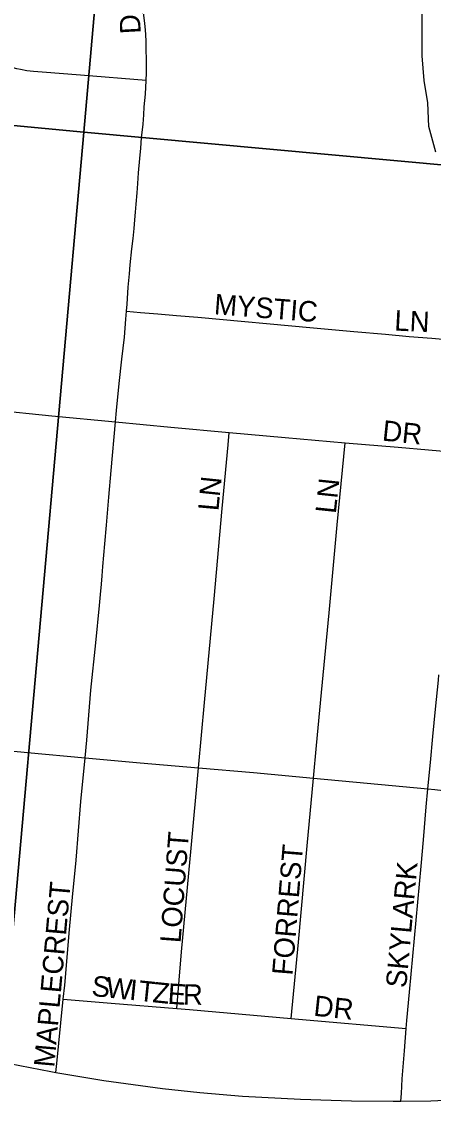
# Model space of a CAD drawing. Extents: x 0 to 680, y 0 to 440.
# Drawn here: x 503.08 to 506.43, y 332.08 to 340.88 of the extents above; entities that cross this region are included whole.
import ezdxf

# ---------------------------------------------------------------- set-up
doc = ezdxf.new("R2010")
doc.units = 0
for name, color, linetype in [('GM_X_City_Street', 7, 'Continuous'), ('GM_X_City_Street_Text', 7, 'Continuous'), ('GM_X_Minor_River', 7, 'Continuous'), ('GM_X_Section', 7, 'Continuous'), ('GM_X_State_Route', 7, 'Continuous')]:
    doc.layers.add(name, color=color, linetype=linetype)

msp = doc.modelspace()

# ---------------------------------------------------------------- linework, layer by layer
at = {"layer": 'GM_X_City_Street'}
for points in [[(504.0884, 340.3991), (504.091, 340.4617), (504.0925, 340.5182), (504.091, 340.5819), (504.0896, 340.6398), (504.0881, 340.7138), (504.0852, 340.7761), (504.0809, 340.8384), (504.0766, 340.8886), (504.0708, 340.9296), (504.065, 340.9775), (504.0562, 341.0412), (504.0476, 341.0963), (504.0361, 341.1503), (504.0244, 341.1961), (504.0113, 341.2498), (503.9982, 341.2995), (503.9809, 341.3599), (503.9664, 341.4091), (503.9478, 341.4681), (503.9269, 341.528)], [(504.0884, 340.3991), (503.5553, 340.4429), (503.2438, 340.4676), (503.1728, 340.4734), (503.1186, 340.4792), (503.066, 340.4874), (503.0367, 340.4936), (503.0062, 340.5024), (502.9744, 340.5139), (502.9452, 340.5276), (502.9163, 340.5415), (502.8889, 340.5577), (502.8512, 340.582), (502.8223, 340.6038), (502.7981, 340.6291), (502.7758, 340.6545), (502.757, 340.682), (502.7385, 340.7148), (502.7251, 340.7457), (502.7121, 340.7762), (502.7007, 340.8135), (502.689, 340.8631), (502.6759, 340.9427)], [(503.9295, 338.5191), (503.9346, 338.5783), (503.9433, 338.716), (503.952, 338.8246), (503.9591, 338.8979), (503.9722, 339.0289), (503.9824, 339.1129), (503.9911, 339.1927), (503.9969, 339.2636), (504.0015, 339.3262), (504.0064, 339.391), (504.0143, 339.4853), (504.0201, 339.5606), (504.0259, 339.646), (504.036, 339.7649), (504.0447, 339.8474), (504.052, 339.9314), (504.0631, 340.0438), (504.0693, 340.1198), (504.0736, 340.185), (504.0824, 340.2879), (504.0884, 340.3991)], [(503.8395, 337.6189), (503.8476, 337.712), (503.8704, 337.9308), (503.8911, 338.1292), (503.9113, 338.3089), (503.9242, 338.4553), (503.9295, 338.5191)], [(503.9295, 338.5191), (504.0433, 338.5091), (504.1839, 338.499), (504.3345, 338.486), (504.5084, 338.4714), (505.4515, 338.3846), (505.7775, 338.3556), (506.0353, 338.3324), (506.228, 338.3151), (506.412, 338.3005), (506.5641, 338.2875), (506.7148, 338.2744)], [(502.8433, 337.716), (503.3209, 337.6689), (503.8395, 337.6189)], [(503.592, 334.8815), (503.6047, 335.0259), (503.639, 335.4332), (503.6782, 335.82), (503.7087, 336.1234), (503.7173, 336.2126), (503.7244, 336.298), (503.7303, 336.3633), (503.7356, 336.4397), (503.752, 336.6254), (503.7654, 336.777), (503.7854, 337.0065), (503.8049, 337.2238), (503.8395, 337.6189)], [(503.8395, 337.6189), (504.29, 337.5748), (504.764, 337.5316)], [(504.5159, 334.8006), (504.5635, 335.3319), (504.6418, 336.178), (504.7069, 336.9139), (504.7547, 337.4311), (504.764, 337.5316)], [(504.764, 337.5316), (505.2187, 337.4922), (505.7078, 337.4482)], [(505.4496, 334.716), (505.4745, 334.9826), (505.5143, 335.4137), (505.5769, 336.0632), (505.6432, 336.7798), (505.7078, 337.4482)], [(505.7078, 337.4482), (506.1401, 337.4126), (506.633, 337.3682)], [(506.3812, 334.6285), (506.4014, 334.8435), (506.4216, 335.0565), (506.4434, 335.2796), (506.4665, 335.5142), (506.4705, 335.5591)], [(502.5955, 334.9769), (503.1241, 334.9263), (503.592, 334.8815)], [(503.4147, 332.9167), (503.4261, 333.0312), (503.465, 333.4845), (503.4898, 333.7483), (503.5179, 334.048), (503.5564, 334.5278), (503.592, 334.8815)], [(503.592, 334.8815), (504.041, 334.8413), (504.5159, 334.8006)], [(504.3379, 332.8401), (504.3766, 333.3023), (504.4548, 334.1468), (504.5159, 334.8006)], [(504.5159, 334.8006), (504.961, 334.7616), (505.4496, 334.716)], [(505.2683, 332.7595), (505.3296, 333.3819), (505.3983, 334.1654), (505.4496, 334.716)], [(505.4496, 334.716), (505.8867, 334.6746), (506.3812, 334.6285)], [(506.2049, 332.6773), (506.2102, 332.7415), (506.2304, 332.9747), (506.3262, 333.9987), (506.3449, 334.2148), (506.3681, 334.4842), (506.3812, 334.6285)], [(506.3812, 334.6285), (506.4387, 334.6239), (506.5053, 334.6167), (506.5415, 334.6109), (506.5866, 334.6019), (506.6197, 334.5936), (506.6512, 334.585), (506.6864, 334.5732), (506.7227, 334.5602), (506.7602, 334.5443), (506.8052, 334.5255), (506.8565, 334.5036), (506.895, 334.4864), (506.9428, 334.466), (506.9967, 334.4436), (507.0486, 334.4226), (507.0984, 334.4067), (507.1442, 334.3936), (507.1921, 334.3814), (507.2398, 334.3718), (507.2934, 334.3625)], [(503.3549, 332.3202), (503.3624, 332.3938), (503.3957, 332.724), (503.4147, 332.9167)], [(503.4147, 332.9167), (503.803, 332.8839), (504.3379, 332.8401)], [(504.3379, 332.8401), (504.4405, 332.8317), (505.2683, 332.7595)], [(505.2683, 332.7595), (505.3281, 332.7543), (506.2049, 332.6773)], [(506.1611, 332.0852), (506.1653, 332.1489), (506.1728, 332.2669), (506.1797, 332.3647), (506.1899, 332.4952), (506.2049, 332.6773)]]:
    msp.add_lwpolyline(points, dxfattribs=at)
at = {"layer": 'GM_X_Minor_River'}
msp.add_lwpolyline([(506.4446, 339.815), (506.3893, 340.0237), (506.3804, 340.2179), (506.3512, 340.3992), (506.3358, 340.6002), (506.3349, 340.8477), (506.3347, 341.122)], dxfattribs=at)
at = {"layer": 'GM_X_Section'}
for points in [[(505.1157, 357.4443), (503.5805, 339.9784), (485.8501, 341.6648), (487.6303, 359.0263)], [(522.6742, 355.8477), (521.1787, 338.3678), (503.5805, 339.9784), (505.1157, 357.4443)]]:
    msp.add_lwpolyline(points, close=True, dxfattribs=at)
for points in [[(485.8501, 341.6648), (503.5805, 339.9784), (502.8533, 331.7887)], [(502.8533, 331.7887), (503.5805, 339.9784), (521.1787, 338.3678)]]:
    msp.add_lwpolyline(points, dxfattribs=at)
at = {"layer": 'GM_X_State_Route'}
for points in [[(496.8844, 333.8097), (497.3405, 333.6335), (497.4538, 333.5897), (497.6396, 333.526), (497.8487, 333.4629), (497.9759, 333.4297), (498.1479, 333.3931), (500.0731, 332.9842), (501.8925, 332.6121), (502.722, 332.4424), (503.3128, 332.3274), (503.3549, 332.3202)], [(503.3549, 332.3202), (503.7437, 332.2531), (504.2205, 332.1881), (504.5249, 332.1554), (504.8736, 332.1272), (505.3433, 332.1015), (505.7588, 332.0879), (506.0977, 332.0845), (506.1611, 332.0852), (506.4038, 332.0875), (506.58, 332.0965)]]:
    msp.add_lwpolyline(points, dxfattribs=at)

# ---------------------------------------------------------------- texts
at = {"layer": 'GM_X_City_Street_Text'}
for s, height, rotation, p in [('D', 0.1669, 93.25865, (504.0456, 340.7826)), ('MYSTIC', 0.16689, 355.60387, (504.6374, 338.4953)), ('LN', 0.16689, 356.98842, (506.1053, 338.3631)), ('DR', 0.16689, 353.99339, (506.0041, 337.4671)), ('N', 0.1669, 84.04362, (504.6873, 337.005)), ('LN', 0.16689, 83.982, (505.6318, 336.8665)), ('L', 0.1669, 84.8847, (504.6768, 336.8886)), ('LOCUST', 0.16689, 85.68644, (504.3686, 333.3701)), ('FORREST', 0.16689, 85.31287, (505.2792, 333.106)), ('SKYLARK', 0.16689, 84.80496, (506.2045, 333.0035)), ('MAPLECREST', 0.16689, 84.92183, (503.3407, 332.357)), ('S', 0.1669, 354.08824, (503.6396, 332.9437)), ('W', 0.1669, 354.08703, (503.7564, 332.9316)), ('I', 0.1669, 354.08936, (503.9464, 332.912)), ('T', 0.1669, 354.08824, (504.0194, 332.9044)), ('Z', 0.1669, 354.08463, (504.1363, 332.8923)), ('E', 0.1669, 356.20207, (504.2599, 332.8797)), ('R', 0.1669, 359.55464, (504.3877, 332.8715)), ('DR', 0.16689, 353.99459, (505.446, 332.7821))]:
    msp.add_text(s, height=height, rotation=rotation, dxfattribs=at).set_placement(p)

doc.saveas('drawing.dxf')
